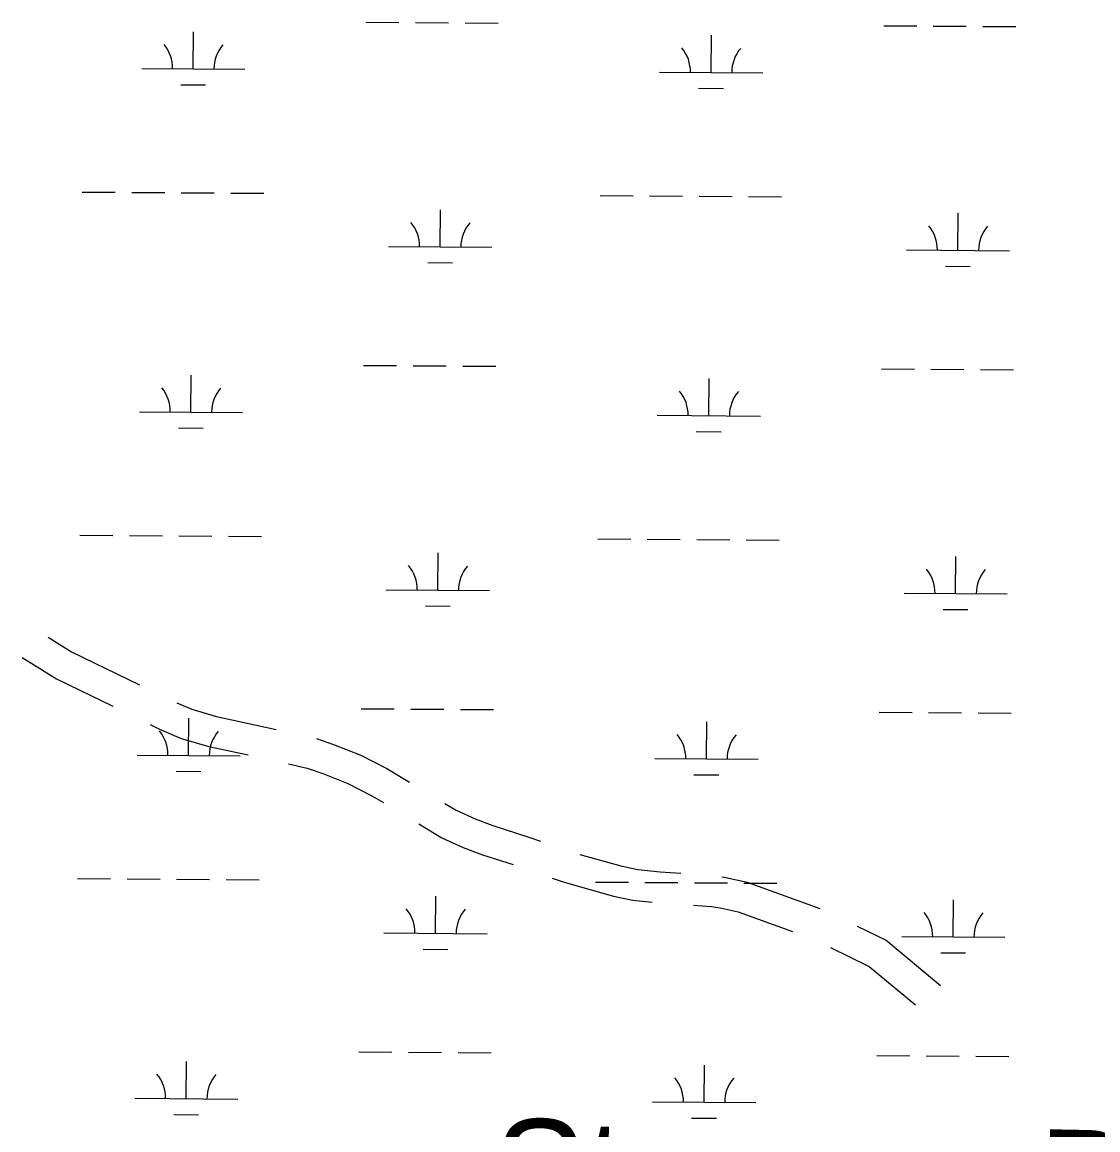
# Model space of a CAD drawing. Extents: x 3172231 to 3210228, y 940198 to 965780.
# Drawn here: x 3199879 to 3200922, y 948322 to 949395 of the extents above; entities that cross this region are included whole.
import ezdxf

# ---------------------------------------------------------------- set-up
doc = ezdxf.new("R2010")
doc.units = 0
for name, color, linetype in [('V-BLDG-IDEN', 7, 'Continuous'), ('V-ROAD-CNTR', 7, 'Continuous'), ('V-WETL-SWMP', 7, 'Continuous')]:
    doc.layers.add(name, color=color, linetype=linetype)

msp = doc.modelspace()

# ---------------------------------------------------------------- linework, layer by layer
at = {"layer": 'V-ROAD-CNTR'}
for points in [[(3199904.193, 948799.231), (3199926.749, 948785.258), (3199992.814, 948753.121)], [(3199878.952, 948779.578), (3199912.251, 948758.95), (3199966.951, 948732.341)], [(3200028.87, 948735.81), (3200043.362, 948729.548), (3200067.224, 948722.589), (3200104.444, 948714.548), (3200125.213, 948709.934)], [(3200002.921, 948714.843), (3200012.149, 948710.354), (3200033.174, 948701.27), (3200059.848, 948693.491), (3200098.015, 948685.244)], [(3200164.236, 948701.172), (3200180.872, 948695.458), (3200207.126, 948684.889), (3200232.45, 948671.975), (3200254.484, 948658.787)], [(3200137.062, 948676.571), (3200155.31, 948672.518), (3200170.39, 948667.338), (3200194.686, 948657.557), (3200217.916, 948645.711), (3200229.15, 948638.987)], [(3200288.783, 948638.206), (3200299.779, 948631.596), (3200318.02, 948623.365), (3200335.092, 948616.88), (3200369.99, 948605.586), (3200381.525, 948601.571)], [(3200263.461, 948618.425), (3200285.833, 948604.976), (3200306.512, 948595.645), (3200325.14, 948588.568), (3200354.901, 948578.937)], [(3200419.421, 948588.802), (3200459.259, 948577.649), (3200475.593, 948574.155), (3200497.424, 948572.091), (3200517.366, 948570.613)], [(3200392.718, 948565.91), (3200404.247, 948561.897), (3200452.071, 948548.509), (3200471.027, 948544.453), (3200489.688, 948542.688)], [(3200557.202, 948567.175), (3200561.081, 948566.605), (3200581.602, 948561.895), (3200652.157, 948536.392)], [(3200529.568, 948539.626), (3200547.238, 948538.317), (3200555.535, 948537.097), (3200573.116, 948533.063), (3200625.645, 948514.075)], [(3200688.346, 948519.428), (3200716.361, 948505.688), (3200769.248, 948461.688)], [(3200662.503, 948498.689), (3200699.931, 948480.332), (3200744.758, 948443.037)]]:
    msp.add_lwpolyline(points, dxfattribs=at)
at = {"layer": 'V-WETL-SWMP'}
for p, q in [((3200212.22, 949395.406), (3200244.219, 949395.188)), ((3200260.218, 949395.079), (3200292.218, 949394.861)), ((3200308.217, 949394.752), (3200340.217, 949394.534)), ((3200714.116, 949391.989), (3200746.115, 949391.771)), ((3200762.115, 949391.663), (3200794.114, 949391.445)), ((3200810.114, 949391.336), (3200842.113, 949391.118)), ((3200044.843, 949350.114), (3200045.088, 949386.113)), ((3200546.74, 949346.698), (3200546.985, 949382.697)), ((3199994.845, 949350.454), (3200094.842, 949349.774)), ((3200496.741, 949347.038), (3200596.739, 949346.357)), ((3200032.739, 949334.765), (3200056.738, 949334.602)), ((3200534.635, 949331.349), (3200558.634, 949331.185)), ((3199937.185, 949230.773), (3199969.184, 949230.555)), ((3199985.183, 949230.446), (3200017.183, 949230.229)), ((3200033.182, 949230.12), (3200065.182, 949229.902)), ((3200081.181, 949229.793), (3200113.18, 949229.575)), ((3200439.081, 949227.357), (3200471.08, 949227.139)), ((3200487.08, 949227.03), (3200519.079, 949226.812)), ((3200535.079, 949226.703), (3200567.078, 949226.485)), ((3200583.078, 949226.376), (3200615.077, 949226.159)), ((3200284.147, 949177.668), (3200284.392, 949213.667)), ((3200786.043, 949174.252), (3200786.289, 949210.251)), ((3200234.148, 949178.008), (3200334.146, 949177.328)), ((3200736.045, 949174.592), (3200836.042, 949173.911)), ((3200272.042, 949162.319), (3200296.042, 949162.156)), ((3200773.939, 949158.903), (3200797.938, 949158.739)), ((3200209.955, 949062.738), (3200241.954, 949062.521)), ((3200257.954, 949062.412), (3200289.953, 949062.194)), ((3200305.953, 949062.085), (3200337.952, 949061.867)), ((3200711.851, 949059.322), (3200743.851, 949059.104)), ((3200759.85, 949058.995), (3200791.85, 949058.777)), ((3200807.849, 949058.669), (3200839.848, 949058.451)), ((3200042.579, 949017.447), (3200042.824, 949053.446)), ((3200544.475, 949014.03), (3200544.72, 949050.029)), ((3199992.58, 949017.787), (3200092.578, 949017.106)), ((3200494.476, 949014.371), (3200594.474, 949013.69)), ((3200030.474, 949002.098), (3200054.474, 949001.934)), ((3200532.37, 948998.681), (3200556.37, 948998.518)), ((3199934.92, 948898.106), (3199966.919, 948897.888)), ((3199982.919, 948897.779), (3200014.918, 948897.561)), ((3200030.918, 948897.452), (3200062.917, 948897.235)), ((3200078.917, 948897.126), (3200110.916, 948896.908)), ((3200436.816, 948894.689), (3200468.816, 948894.472)), ((3200484.815, 948894.363), (3200516.815, 948894.145)), ((3200532.814, 948894.036), (3200564.813, 948893.818)), ((3200580.813, 948893.709), (3200612.812, 948893.491)), ((3200281.883, 948845.001), (3200282.128, 948881)), ((3200783.779, 948841.584), (3200784.024, 948877.584)), ((3200231.884, 948845.341), (3200331.881, 948844.66)), ((3200733.78, 948841.925), (3200833.778, 948841.244)), ((3200269.778, 948829.652), (3200293.777, 948829.488)), ((3200771.674, 948826.235), (3200795.674, 948826.072)), ((3200207.691, 948730.071), (3200239.69, 948729.853)), ((3200255.689, 948729.744), (3200287.689, 948729.527)), ((3200303.688, 948729.418), (3200335.688, 948729.2)), ((3200709.587, 948726.655), (3200741.586, 948726.437)), ((3200757.586, 948726.328), (3200789.585, 948726.11)), ((3200805.585, 948726.001), (3200837.584, 948725.783)), ((3200040.314, 948684.779), (3200040.559, 948720.779)), ((3200542.211, 948681.363), (3200542.456, 948717.362)), ((3199990.316, 948685.12), (3200090.313, 948684.439)), ((3200492.212, 948681.703), (3200592.21, 948681.023)), ((3200028.21, 948669.431), (3200052.209, 948669.267)), ((3200530.106, 948666.014), (3200554.105, 948665.851)), ((3199932.656, 948565.439), (3199964.655, 948565.221)), ((3199980.654, 948565.112), (3200012.654, 948564.894)), ((3200028.653, 948564.785), (3200060.653, 948564.567)), ((3200076.652, 948564.458), (3200108.651, 948564.241)), ((3200434.552, 948562.022), (3200466.551, 948561.804)), ((3200482.551, 948561.695), (3200514.55, 948561.477)), ((3200530.55, 948561.369), (3200562.549, 948561.151)), ((3200578.549, 948561.042), (3200610.548, 948560.824)), ((3200279.618, 948512.334), (3200279.863, 948548.333)), ((3200781.514, 948508.917), (3200781.759, 948544.916)), ((3200229.619, 948512.674), (3200329.617, 948511.993)), ((3200731.516, 948509.257), (3200831.513, 948508.577)), ((3200267.513, 948496.985), (3200291.513, 948496.821)), ((3200769.41, 948493.568), (3200793.409, 948493.405)), ((3200205.426, 948397.404), (3200237.425, 948397.186)), ((3200253.425, 948397.077), (3200285.424, 948396.859)), ((3200301.424, 948396.75), (3200333.423, 948396.533)), ((3200707.322, 948393.987), (3200739.322, 948393.77)), ((3200755.321, 948393.661), (3200787.321, 948393.443)), ((3200803.32, 948393.334), (3200835.319, 948393.116)), ((3200038.05, 948352.112), (3200038.295, 948388.111)), ((3200539.946, 948348.696), (3200540.191, 948384.695)), ((3199988.051, 948352.453), (3200088.049, 948351.772)), ((3200489.947, 948349.036), (3200589.945, 948348.355)), ((3200025.945, 948336.763), (3200049.945, 948336.6)), ((3200527.841, 948333.347), (3200551.841, 948333.183))]:
    msp.add_line(p, q, dxfattribs=at)
for centre, start, end in [((3199989.605, 949350.965), 358.838165, 40.381824), ((3200100.088, 949350.213), 138.838162, 180.381821), ((3200491.501, 949347.548), 358.838165, 40.381824), ((3200601.985, 949346.796), 138.838162, 180.381821), ((3200228.909, 949178.519), 358.838165, 40.381824), ((3200339.392, 949177.767), 138.838162, 180.381821), ((3200730.805, 949175.102), 358.838165, 40.381824), ((3200841.288, 949174.35), 138.838162, 180.381821), ((3199987.34, 949018.298), 358.838165, 40.381824), ((3200097.824, 949017.546), 138.838162, 180.381821), ((3200489.237, 949014.881), 358.838165, 40.381824), ((3200599.72, 949014.129), 138.838162, 180.381821), ((3200226.644, 948845.852), 358.838165, 40.381824), ((3200337.127, 948845.1), 138.838162, 180.381821), ((3200728.541, 948842.435), 358.838165, 40.381824), ((3200839.024, 948841.683), 138.838162, 180.381821), ((3199985.076, 948685.63), 358.838165, 40.381824), ((3200095.559, 948684.878), 138.838162, 180.381821), ((3200486.972, 948682.214), 358.838165, 40.381824), ((3200597.456, 948681.462), 138.838162, 180.381821), ((3200224.38, 948513.184), 358.838165, 40.381824), ((3200334.863, 948512.432), 138.838162, 180.381821), ((3200726.276, 948509.768), 358.838165, 40.381824), ((3200836.759, 948509.016), 138.838162, 180.381821), ((3199982.811, 948352.963), 358.838165, 40.381824), ((3200093.295, 948352.211), 138.838162, 180.381821), ((3200484.708, 948349.547), 358.838165, 40.381824), ((3200595.191, 948348.794), 138.838162, 180.381821)]:
    msp.add_arc(centre, 35.246, start, end, dxfattribs=at)

# ---------------------------------------------------------------- texts
at = {"layer": 'V-BLDG-IDEN'}
msp.add_text('Stamps  Plantation', height=99.9998, rotation=358.874298, dxfattribs=at).set_placement((3200334.795, 948233.057))

doc.saveas('drawing.dxf')
